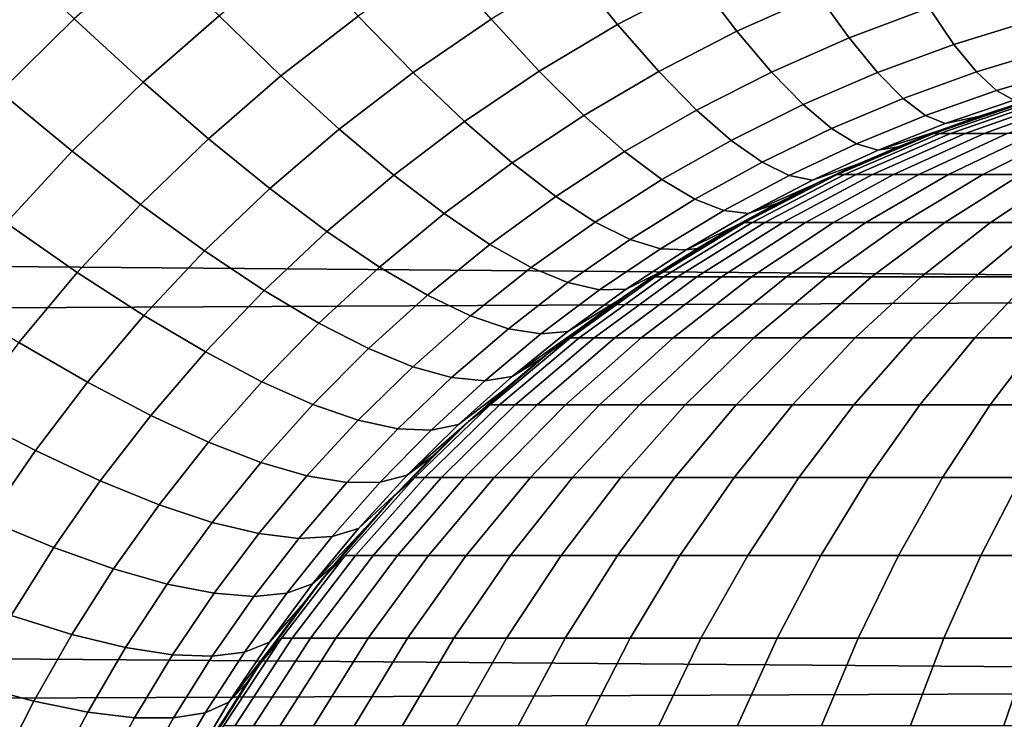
# Model space of a CAD drawing. Header units: metres. Extents: x -28 to 70, y -218 to 28.
# Tile 434 of 463: x 61.46 to 63.87, y 1.84 to 3.55. Entities that reach past the tile are written whole.
import ezdxf

# ---------------------------------------------------------------- set-up
doc = ezdxf.new("R2010")
doc.units = ezdxf.units.M
doc.layers.add('solid_10_261_432_XXX', color=7, linetype='CONTINUOUS')

msp = doc.modelspace()

# ---------------------------------------------------------------- linework, layer by layer
at = {"layer": 'solid_10_261_432_XXX'}
for points in [[(30.168392, 3.190269, 94.256088), (30.024754, 3.69464, 94.344223), (69.439003, 3.830905, 94.370323), (69.439003, 2.880987, 94.208588)], [(62.921978, 3.535397, 135.515121), (63.121853, 3.640041, 135.456436), (63.023392, 3.780256, 135.160721), (62.813732, 3.66918, 135.219864)], [(63.213623, 3.519516, 135.762772), (63.4118, 3.608305, 135.70961), (63.329693, 3.734487, 135.402802), (63.121853, 3.640041, 135.456436)], [(61.413582, 3.371337, 134.762604), (61.595062, 3.549452, 134.688248), (61.418716, 3.719287, 134.449799), (61.228359, 3.531661, 134.524307)], [(61.763355, 3.394917, 134.942398), (61.948875, 3.557027, 134.869553), (61.789551, 3.720445, 134.615173), (61.595062, 3.549452, 134.688248)], [(62.100105, 3.410006, 135.138474), (62.288662, 3.556036, 135.068024), (62.146461, 3.711293, 134.798813), (61.948875, 3.557027, 134.869553)], [(62.422836, 3.41823, 135.350525), (62.613369, 3.548219, 135.283356), (62.488247, 3.69359, 135.000504), (62.288662, 3.556036, 135.068024)], [(63.48769, 3.502661, 136.02565), (63.683075, 3.576243, 135.978683), (63.616638, 3.686745, 135.662186), (63.4118, 3.608305, 135.70961)], [(62.730648, 3.4213, 135.578201), (62.921978, 3.535397, 135.515121), (62.813732, 3.66918, 135.219864), (62.613369, 3.548219, 135.283356)], [(63.02269, 3.421004, 135.821014), (63.213623, 3.519516, 135.762772), (63.121853, 3.640041, 135.456436), (62.921978, 3.535397, 135.515121)], [(63.743877, 3.48704, 136.302948), (63.935478, 3.546235, 136.26268), (63.883804, 3.63948, 135.937988), (63.683075, 3.576243, 135.978683)], [(63.298279, 3.419244, 136.078339), (63.48769, 3.502661, 136.02565), (63.4118, 3.608305, 135.70961), (63.213623, 3.519516, 135.762772)], [(63.556999, 3.418051, 136.349426), (63.743877, 3.48704, 136.302948), (63.683075, 3.576243, 135.978683), (63.48769, 3.502661, 136.02565)], [(61.59005, 3.225931, 135.016602), (61.763355, 3.394917, 134.942398), (61.595062, 3.549452, 134.688248), (61.413582, 3.371337, 134.762604)], [(61.92281, 3.256404, 135.211075), (62.100105, 3.410006, 135.138474), (61.948875, 3.557027, 134.869553), (61.763355, 3.394917, 134.942398)], [(62.242531, 3.280069, 135.420654), (62.422836, 3.41823, 135.350525), (62.288662, 3.556036, 135.068024), (62.100105, 3.410006, 135.138474)], [(62.548359, 3.29852, 135.644989), (62.730648, 3.4213, 135.578201), (62.613369, 3.548219, 135.283356), (62.422836, 3.41823, 135.350525)], [(62.839535, 3.313426, 135.883652), (63.02269, 3.421004, 135.821014), (62.921978, 3.535397, 135.515121), (62.730648, 3.4213, 135.578201)], [(63.798752, 3.419554, 136.633438), (63.982208, 3.474947, 136.593628), (63.935478, 3.546235, 136.26268), (63.743877, 3.48704, 136.302948)], [(63.115395, 3.326535, 136.136093), (63.298279, 3.419244, 136.078339), (63.213623, 3.519516, 135.762772), (63.02269, 3.421004, 135.821014)], [(63.375423, 3.339694, 136.401627), (63.556999, 3.418051, 136.349426), (63.48769, 3.502661, 136.02565), (63.298279, 3.419244, 136.078339)], [(63.619404, 3.354868, 136.679443), (63.798752, 3.419554, 136.633438), (63.743877, 3.48704, 136.302948), (63.556999, 3.418051, 136.349426)], [(63.847443, 3.374098, 136.968643), (64.023781, 3.425951, 136.929291), (63.982208, 3.474947, 136.593628), (63.798752, 3.419554, 136.633438)], [(62.375488, 3.167824, 135.714798), (62.548359, 3.29852, 135.644989), (62.422836, 3.41823, 135.350525), (62.242531, 3.280069, 135.420654)], [(62.664635, 3.197463, 135.950058), (62.839535, 3.313426, 135.883652), (62.730648, 3.4213, 135.578201), (62.548359, 3.29852, 135.644989)], [(62.939529, 3.225102, 136.198288), (63.115395, 3.326535, 136.136093), (63.02269, 3.421004, 135.821014), (62.839535, 3.313426, 135.883652)], [(63.199657, 3.25243, 136.458908), (63.375423, 3.339694, 136.401627), (63.298279, 3.419244, 136.078339), (63.115395, 3.326535, 136.136093)], [(63.444698, 3.281238, 136.73114), (63.619404, 3.354868, 136.679443), (63.556999, 3.418051, 136.349426), (63.375423, 3.339694, 136.401627)], [(63.674622, 3.313409, 137.01416), (63.847443, 3.374098, 136.968643), (63.798752, 3.419554, 136.633438), (63.619404, 3.354868, 136.679443)], [(63.889729, 3.350885, 137.306976), (64.05999, 3.399473, 137.268082), (64.023781, 3.425951, 136.929291), (63.847443, 3.374098, 136.968643)], [(61.756931, 3.096123, 135.28511), (61.92281, 3.256404, 135.211075), (61.763355, 3.394917, 134.942398), (61.59005, 3.225931, 135.016602)], [(62.072681, 3.13456, 135.493027), (62.242531, 3.280069, 135.420654), (62.100105, 3.410006, 135.138474), (61.92281, 3.256404, 135.211075)], [(61.429035, 3.051019, 135.09137), (61.59005, 3.225931, 135.016602), (61.413582, 3.371337, 134.762604), (61.245182, 3.187122, 134.837463)], [(63.722385, 3.293866, 137.35199), (63.889729, 3.350885, 137.306976), (63.847443, 3.374098, 136.968643), (63.674622, 3.313409, 137.01416)], [(63.505775, 3.244149, 137.065338), (63.674622, 3.313409, 137.01416), (63.619404, 3.354868, 136.679443), (63.444698, 3.281238, 136.73114)], [(63.607574, 3.236867, 137.731964), (63.660305, 3.258058, 195.5), (63.907356, 3.344505, 195.5), (63.705715, 3.275516, 137.700638)], [(63.660305, 3.258058, 195.5), (63.693722, 3.269056, 195.650345), (63.935139, 3.351602, 195.634186), (63.907356, 3.344505, 195.5)], [(63.935139, 3.351602, 195.634186), (63.693722, 3.269056, 195.650345), (63.709236, 3.269056, 195.803375), (63.948986, 3.351602, 195.770752)], [(63.803627, 3.310729, 137.671753), (63.705715, 3.275516, 137.700638), (63.907356, 3.344505, 195.5)], [(63.948986, 3.351602, 195.770752), (63.709236, 3.269056, 195.803375), (63.735168, 3.269056, 195.954987), (63.97213, 3.351602, 195.906052)], [(63.889729, 3.350885, 137.306976), (63.722385, 3.293866, 137.35199), (63.803627, 3.310729, 137.671753), (63.901222, 3.342607, 137.64534)], [(63.97213, 3.351602, 195.906052), (63.735168, 3.269056, 195.954987), (63.771393, 3.269056, 196.104462), (64.004463, 3.351602, 196.039474)], [(64.004463, 3.351602, 196.039474), (63.771393, 3.269056, 196.104462), (63.817749, 3.269056, 196.251114), (64.045837, 3.351602, 196.170364)], [(63.901222, 3.342607, 137.64534), (63.803627, 3.310729, 137.671753), (63.907356, 3.344505, 195.5)], [(64.045837, 3.351602, 196.170364), (63.817749, 3.269056, 196.251114), (63.874012, 3.269056, 196.394272), (64.096046, 3.351602, 196.298111)], [(63.030155, 3.156738, 136.520645), (63.199657, 3.25243, 136.458908), (63.115395, 3.326535, 136.136093), (62.939529, 3.225102, 136.198288)], [(63.275082, 3.199038, 136.787918), (63.444698, 3.281238, 136.73114), (63.375423, 3.339694, 136.401627), (63.199657, 3.25243, 136.458908)], [(62.498352, 3.073794, 136.019531), (62.664635, 3.197463, 135.950058), (62.548359, 3.29852, 135.644989), (62.375488, 3.167824, 135.714798)], [(62.77113, 3.115534, 136.264282), (62.939529, 3.225102, 136.198288), (62.839535, 3.313426, 135.883652), (62.664635, 3.197463, 135.950058)], [(63.558372, 3.228599, 137.402664), (63.722385, 3.293866, 137.35199), (63.674622, 3.313409, 137.01416), (63.505775, 3.244149, 137.065338)], [(63.558372, 3.228599, 137.402664), (63.705715, 3.275516, 137.700638), (63.803627, 3.310729, 137.671753), (63.722385, 3.293866, 137.35199)], [(62.212273, 3.029955, 135.786911), (62.375488, 3.167824, 135.714798), (62.242531, 3.280069, 135.420654), (62.072681, 3.13456, 135.493027)], [(63.341324, 3.166606, 137.121628), (63.505775, 3.244149, 137.065338), (63.444698, 3.281238, 136.73114), (63.275082, 3.199038, 136.787918)], [(63.558372, 3.228599, 137.402664), (63.607574, 3.236867, 137.731964), (63.705715, 3.275516, 137.700638)], [(61.913456, 2.982517, 135.566879), (62.072681, 3.13456, 135.493027), (61.92281, 3.256404, 135.211075), (61.756931, 3.096123, 135.28511)], [(63.110992, 3.108656, 136.849197), (63.275082, 3.199038, 136.787918), (63.199657, 3.25243, 136.458908), (63.030155, 3.156738, 136.520645)], [(63.411018, 3.148853, 137.801743), (63.420406, 3.153391, 195.5), (63.660305, 3.258058, 195.5), (63.509304, 3.194678, 137.765671)], [(63.420406, 3.153391, 195.5), (63.458954, 3.169069, 195.666061), (63.693722, 3.269056, 195.650345), (63.660305, 3.258058, 195.5)], [(63.693722, 3.269056, 195.650345), (63.458954, 3.169069, 195.666061), (63.476093, 3.169069, 195.835098), (63.709236, 3.269056, 195.803375)], [(63.709236, 3.269056, 195.803375), (63.476093, 3.169069, 195.835098), (63.504734, 3.169069, 196.002548), (63.735168, 3.269056, 195.954987)], [(63.735168, 3.269056, 195.954987), (63.504734, 3.169069, 196.002548), (63.54475, 3.169069, 196.167664), (63.771393, 3.269056, 196.104462)], [(63.607574, 3.236867, 137.731964), (63.509304, 3.194678, 137.765671), (63.660305, 3.258058, 195.5)], [(63.771393, 3.269056, 196.104462), (63.54475, 3.169069, 196.167664), (63.595951, 3.169069, 196.329651), (63.817749, 3.269056, 196.251114)], [(63.817749, 3.269056, 196.251114), (63.595951, 3.169069, 196.329651), (63.6581, 3.169069, 196.487778), (63.874012, 3.269056, 196.394272)], [(63.874012, 3.269056, 196.394272), (63.6581, 3.169069, 196.487778), (63.730904, 3.169069, 196.641281), (63.939926, 3.269056, 196.533234)], [(63.939926, 3.269056, 196.533234), (63.730904, 3.169069, 196.641281), (63.814022, 3.169069, 196.789444), (64.015175, 3.269056, 196.667389)], [(64.015175, 3.269056, 196.667389), (63.814022, 3.169069, 196.789444), (63.90707, 3.169069, 196.931595), (64.099411, 3.269056, 196.796082)], [(61.602566, 2.930036, 135.359787), (61.756931, 3.096123, 135.28511), (61.59005, 3.225931, 135.016602), (61.429035, 3.051019, 135.09137)], [(62.867344, 3.053113, 136.586227), (63.030155, 3.156738, 136.520645), (62.939529, 3.225102, 136.198288), (62.77113, 3.115534, 136.264282)], [(63.398067, 3.155287, 137.45845), (63.558372, 3.228599, 137.402664), (63.505775, 3.244149, 137.065338), (63.341324, 3.166606, 137.121628)], [(63.398067, 3.155287, 137.45845), (63.509304, 3.194678, 137.765671), (63.607574, 3.236867, 137.731964), (63.558372, 3.228599, 137.402664)], [(63.181664, 3.081079, 137.182419), (63.341324, 3.166606, 137.121628), (63.275082, 3.199038, 136.787918), (63.110992, 3.108656, 136.849197)], [(30.289236, 2.700043, 94.18309), (30.168392, 3.190269, 94.256088), (69.439003, 2.880987, 94.208588)], [(62.610554, 2.99842, 136.33342), (62.77113, 3.115534, 136.264282), (62.664635, 3.197463, 135.950058), (62.498352, 3.073794, 136.019531)], [(63.24184, 3.074137, 137.518768), (63.411018, 3.148853, 137.801743), (63.509304, 3.194678, 137.765671), (63.398067, 3.155287, 137.45845)], [(62.340927, 2.943077, 136.09137), (62.498352, 3.073794, 136.019531), (62.375488, 3.167824, 135.714798), (62.212273, 3.029955, 135.786911)], [(62.952827, 3.010494, 136.914368), (63.110992, 3.108656, 136.849197), (63.030155, 3.156738, 136.520645), (62.867344, 3.053113, 136.586227)], [(63.117226, 2.988502, 137.923325), (63.188999, 3.031089, 195.5), (63.420406, 3.153391, 195.5), (63.214851, 3.045869, 137.88063)], [(63.24184, 3.074137, 137.518768), (63.398067, 3.155287, 137.45845), (63.341324, 3.166606, 137.121628), (63.181664, 3.081079, 137.182419)], [(63.188999, 3.031089, 195.5), (63.232098, 3.052173, 195.681259), (63.458954, 3.169069, 195.666061), (63.420406, 3.153391, 195.5)], [(63.312824, 3.099283, 137.840088), (63.214851, 3.045869, 137.88063), (63.420406, 3.153391, 195.5)], [(63.458954, 3.169069, 195.666061), (63.232098, 3.052173, 195.681259), (63.250805, 3.052173, 195.865738), (63.476093, 3.169069, 195.835098)], [(63.476093, 3.169069, 195.835098), (63.250805, 3.052173, 195.865738), (63.282066, 3.052173, 196.048523), (63.504734, 3.169069, 196.002548)], [(63.504734, 3.169069, 196.002548), (63.282066, 3.052173, 196.048523), (63.325745, 3.052173, 196.228729), (63.54475, 3.169069, 196.167664)], [(63.411018, 3.148853, 137.801743), (63.312824, 3.099283, 137.840088), (63.420406, 3.153391, 195.5)], [(63.54475, 3.169069, 196.167664), (63.325745, 3.052173, 196.228729), (63.38163, 3.052173, 196.405548), (63.595951, 3.169069, 196.329651)], [(63.595951, 3.169069, 196.329651), (63.38163, 3.052173, 196.405548), (63.449459, 3.052173, 196.578125), (63.6581, 3.169069, 196.487778)], [(63.6581, 3.169069, 196.487778), (63.449459, 3.052173, 196.578125), (63.528923, 3.052173, 196.745667), (63.730904, 3.169069, 196.641281)], [(63.730904, 3.169069, 196.641281), (63.528923, 3.052173, 196.745667), (63.619644, 3.052173, 196.907394), (63.814022, 3.169069, 196.789444)], [(63.814022, 3.169069, 196.789444), (63.619644, 3.052173, 196.907394), (63.721203, 3.052173, 197.062546), (63.90707, 3.169069, 196.931595)], [(63.90707, 3.169069, 196.931595), (63.721203, 3.052173, 197.062546), (63.833122, 3.052173, 197.210388), (64.009605, 3.169069, 197.067047)], [(64.009605, 3.169069, 197.067047), (63.833122, 3.052173, 197.210388), (63.95488, 3.052173, 197.35025), (64.121162, 3.169069, 197.19519)], [(62.058887, 2.885646, 135.86058), (62.212273, 3.029955, 135.786911), (62.072681, 3.13456, 135.493027), (61.913456, 2.982517, 135.566879)], [(63.24184, 3.074137, 137.518768), (63.312824, 3.099283, 137.840088), (63.411018, 3.148853, 137.801743)], [(62.711567, 2.942053, 136.655014), (62.867344, 3.053113, 136.586227), (62.77113, 3.115534, 136.264282), (62.610554, 2.99842, 136.33342)], [(63.027176, 2.987875, 137.247162), (63.181664, 3.081079, 137.182419), (63.110992, 3.108656, 136.849197), (62.952827, 3.010494, 136.914368)], [(61.764957, 2.824737, 135.641464), (61.913456, 2.982517, 135.566879), (61.756931, 3.096123, 135.28511), (61.602566, 2.930036, 135.359787)], [(63.09005, 2.985361, 137.583084), (63.24184, 3.074137, 137.518768), (63.181664, 3.081079, 137.182419), (63.027176, 2.987875, 137.247162)], [(63.09005, 2.985361, 137.583084), (63.214851, 3.045869, 137.88063), (63.312824, 3.099283, 137.840088), (63.24184, 3.074137, 137.518768)], [(62.458046, 2.874332, 136.404999), (62.610554, 2.99842, 136.33342), (62.498352, 3.073794, 136.019531), (62.340927, 2.943077, 136.09137)], [(61.459702, 2.758988, 135.434402), (61.602566, 2.930036, 135.359787), (61.429035, 3.051019, 135.09137), (61.280293, 2.871094, 135.165985)], [(62.800919, 2.904956, 136.982788), (62.952827, 3.010494, 136.914368), (62.867344, 3.053113, 136.586227), (62.711567, 2.942053, 136.655014)], [(62.923878, 2.861692, 138.014587), (62.967381, 2.891836, 195.5), (63.188999, 3.031089, 195.5), (63.020153, 2.927119, 137.968018)], [(62.967381, 2.891836, 195.5), (63.014362, 2.918992, 195.695831), (63.232098, 3.052173, 195.681259), (63.188999, 3.031089, 195.5)], [(63.232098, 3.052173, 195.681259), (63.014362, 2.918992, 195.695831), (63.034573, 2.918992, 195.895157), (63.250805, 3.052173, 195.865738)], [(63.117226, 2.988502, 137.923325), (63.020153, 2.927119, 137.968018), (63.188999, 3.031089, 195.5)], [(63.250805, 3.052173, 195.865738), (63.034573, 2.918992, 195.895157), (63.068352, 2.918992, 196.092636), (63.282066, 3.052173, 196.048523)], [(63.282066, 3.052173, 196.048523), (63.068352, 2.918992, 196.092636), (63.11554, 2.918992, 196.287354), (63.325745, 3.052173, 196.228729)], [(63.09005, 2.985361, 137.583084), (63.117226, 2.988502, 137.923325), (63.214851, 3.045869, 137.88063)], [(63.325745, 3.052173, 196.228729), (63.11554, 2.918992, 196.287354), (63.175919, 2.918992, 196.478394), (63.38163, 3.052173, 196.405548)], [(63.38163, 3.052173, 196.405548), (63.175919, 2.918992, 196.478394), (63.249207, 2.918992, 196.664856), (63.449459, 3.052173, 196.578125)], [(63.449459, 3.052173, 196.578125), (63.249207, 2.918992, 196.664856), (63.335064, 2.918992, 196.845871), (63.528923, 3.052173, 196.745667)], [(63.528923, 3.052173, 196.745667), (63.335064, 2.918992, 196.845871), (63.433083, 2.918992, 197.020599), (63.619644, 3.052173, 196.907394)], [(63.619644, 3.052173, 196.907394), (63.433083, 2.918992, 197.020599), (63.542809, 2.918992, 197.188232), (63.721203, 3.052173, 197.062546)], [(63.721203, 3.052173, 197.062546), (63.542809, 2.918992, 197.188232), (63.663731, 2.918992, 197.347977), (63.833122, 3.052173, 197.210388)], [(63.833122, 3.052173, 197.210388), (63.663731, 2.918992, 197.347977), (63.79528, 2.918992, 197.499084), (63.95488, 3.052173, 197.35025)], [(63.95488, 3.052173, 197.35025), (63.79528, 2.918992, 197.499084), (63.936848, 2.918992, 197.640854), (64.085907, 3.052173, 197.481461)], [(62.192547, 2.805961, 136.164856), (62.340927, 2.943077, 136.09137), (62.212273, 3.029955, 135.786911), (62.058887, 2.885646, 135.86058)], [(62.878197, 2.887303, 137.315231), (63.027176, 2.987875, 137.247162), (62.952827, 3.010494, 136.914368), (62.800919, 2.904956, 136.982788)], [(61.915455, 2.735614, 135.935074), (62.058887, 2.885646, 135.86058), (61.913456, 2.982517, 135.566879), (61.764957, 2.824737, 135.641464)], [(62.56308, 2.824041, 136.726303), (62.711567, 2.942053, 136.655014), (62.610554, 2.99842, 136.33342), (62.458046, 2.874332, 136.404999)], [(62.943031, 2.889177, 137.650772), (63.09005, 2.985361, 137.583084), (63.027176, 2.987875, 137.247162), (62.878197, 2.887303, 137.315231)], [(63.09005, 2.985361, 137.583084), (62.943031, 2.889177, 137.650772), (63.020153, 2.927119, 137.968018), (63.117226, 2.988502, 137.923325)], [(62.313808, 2.743835, 136.478271), (62.458046, 2.874332, 136.404999), (62.340927, 2.943077, 136.09137), (62.192547, 2.805961, 136.164856)], [(62.655544, 2.79244, 137.053787), (62.800919, 2.904956, 136.982788), (62.711567, 2.942053, 136.655014), (62.56308, 2.824041, 136.726303)], [(61.627205, 2.661991, 135.716064), (61.764957, 2.824737, 135.641464), (61.602566, 2.930036, 135.359787), (61.459702, 2.758988, 135.434402)], [(62.756786, 2.73641, 195.5), (62.806908, 2.770238, 195.709732), (63.014362, 2.918992, 195.695831), (62.967381, 2.891836, 195.5)], [(62.801079, 2.785807, 137.721191), (62.923878, 2.861692, 138.014587), (63.020153, 2.927119, 137.968018), (62.943031, 2.889177, 137.650772)], [(63.014362, 2.918992, 195.695831), (62.806908, 2.770238, 195.709732), (62.828548, 2.770238, 195.923187), (63.034573, 2.918992, 195.895157)], [(63.034573, 2.918992, 195.895157), (62.828548, 2.770238, 195.923187), (62.864723, 2.770238, 196.134689), (63.068352, 2.918992, 196.092636)], [(63.068352, 2.918992, 196.092636), (62.864723, 2.770238, 196.134689), (62.91526, 2.770238, 196.343201), (63.11554, 2.918992, 196.287354)], [(63.11554, 2.918992, 196.287354), (62.91526, 2.770238, 196.343201), (62.979923, 2.770238, 196.547791), (63.175919, 2.918992, 196.478394)], [(63.175919, 2.918992, 196.478394), (62.979923, 2.770238, 196.547791), (63.058411, 2.770238, 196.747482), (63.249207, 2.918992, 196.664856)], [(63.249207, 2.918992, 196.664856), (63.058411, 2.770238, 196.747482), (63.150356, 2.770238, 196.941345), (63.335064, 2.918992, 196.845871)], [(63.335064, 2.918992, 196.845871), (63.150356, 2.770238, 196.941345), (63.255325, 2.770238, 197.128464), (63.433083, 2.918992, 197.020599)], [(63.433083, 2.918992, 197.020599), (63.255325, 2.770238, 197.128464), (63.372837, 2.770238, 197.307983), (63.542809, 2.918992, 197.188232)], [(63.542809, 2.918992, 197.188232), (63.372837, 2.770238, 197.307983), (63.502335, 2.770238, 197.47905), (63.663731, 2.918992, 197.347977)], [(63.663731, 2.918992, 197.347977), (63.502335, 2.770238, 197.47905), (63.643219, 2.770238, 197.640884), (63.79528, 2.918992, 197.499084)], [(63.79528, 2.918992, 197.499084), (63.643219, 2.770238, 197.640884), (63.794827, 2.770238, 197.792709), (63.936848, 2.918992, 197.640854)], [(63.936848, 2.918992, 197.640854), (63.794827, 2.770238, 197.792709), (63.956451, 2.770238, 197.933823), (64.087769, 2.918992, 197.772614)], [(62.735001, 2.779675, 137.385941), (62.878197, 2.887303, 137.315231), (62.800919, 2.904956, 136.982788), (62.655544, 2.79244, 137.053787)], [(62.801079, 2.785807, 137.721191), (62.943031, 2.889177, 137.650772), (62.878197, 2.887303, 137.315231), (62.735001, 2.779675, 137.385941)], [(62.735485, 2.719286, 138.111969), (62.756786, 2.73641, 195.5), (62.967381, 2.891836, 195.5), (62.828861, 2.792369, 138.062683)], [(62.923878, 2.861692, 138.014587), (62.828861, 2.792369, 138.062683), (62.967381, 2.891836, 195.5)], [(30.388596, 2.223244, 94.123955), (30.289236, 2.700043, 94.18309), (69.439003, 2.880987, 94.208588), (69.439003, 1.924381, 94.092796)], [(62.053352, 2.663084, 136.239243), (62.192547, 2.805961, 136.164856), (62.058887, 2.885646, 135.86058), (61.915455, 2.735614, 135.935074)], [(62.422108, 2.699559, 136.799377), (62.56308, 2.824041, 136.726303), (62.458046, 2.874332, 136.404999), (62.313808, 2.743835, 136.478271)], [(62.664486, 2.675471, 137.793655), (62.828861, 2.792369, 138.062683), (62.923878, 2.861692, 138.014587), (62.801079, 2.785807, 137.721191)], [(61.782017, 2.580556, 136.009659), (61.915455, 2.735614, 135.935074), (61.764957, 2.824737, 135.641464), (61.627205, 2.661991, 135.716064)], [(62.516941, 2.673338, 137.126663), (62.655544, 2.79244, 137.053787), (62.56308, 2.824041, 136.726303), (62.422108, 2.699559, 136.799377)], [(62.178005, 2.607485, 136.552551), (62.313808, 2.743835, 136.478271), (62.192547, 2.805961, 136.164856), (62.053352, 2.663084, 136.239243)], [(62.597858, 2.665297, 137.458603), (62.735001, 2.779675, 137.385941), (62.655544, 2.79244, 137.053787), (62.516941, 2.673338, 137.126663)], [(62.664486, 2.675471, 137.793655), (62.735485, 2.719286, 138.111969), (62.828861, 2.792369, 138.062683)], [(62.558395, 2.565681, 195.5), (62.610836, 2.606703, 195.722855), (62.806908, 2.770238, 195.709732), (62.756786, 2.73641, 195.5)], [(62.664486, 2.675471, 137.793655), (62.801079, 2.785807, 137.721191), (62.735001, 2.779675, 137.385941), (62.597858, 2.665297, 137.458603)], [(62.806908, 2.770238, 195.709732), (62.610836, 2.606703, 195.722855), (62.633835, 2.606703, 195.949692), (62.828548, 2.770238, 195.923187)], [(62.828548, 2.770238, 195.923187), (62.633835, 2.606703, 195.949692), (62.672276, 2.606703, 196.174408), (62.864723, 2.770238, 196.134689)], [(62.864723, 2.770238, 196.134689), (62.672276, 2.606703, 196.174408), (62.725975, 2.606703, 196.395996), (62.91526, 2.770238, 196.343201)], [(62.91526, 2.770238, 196.343201), (62.725975, 2.606703, 196.395996), (62.794685, 2.606703, 196.613373), (62.979923, 2.770238, 196.547791)], [(62.979923, 2.770238, 196.547791), (62.794685, 2.606703, 196.613373), (62.878086, 2.606703, 196.825562), (63.058411, 2.770238, 196.747482)], [(63.058411, 2.770238, 196.747482), (62.878086, 2.606703, 196.825562), (62.975784, 2.606703, 197.03157), (63.150356, 2.770238, 196.941345)], [(63.150356, 2.770238, 196.941345), (62.975784, 2.606703, 197.03157), (63.08733, 2.606703, 197.230408), (63.255325, 2.770238, 197.128464)], [(63.255325, 2.770238, 197.128464), (63.08733, 2.606703, 197.230408), (63.212196, 2.606703, 197.421158), (63.372837, 2.770238, 197.307983)], [(63.372837, 2.770238, 197.307983), (63.212196, 2.606703, 197.421158), (63.3498, 2.606703, 197.602951), (63.502335, 2.770238, 197.47905)], [(63.502335, 2.770238, 197.47905), (63.3498, 2.606703, 197.602951), (63.499504, 2.606703, 197.774902), (63.643219, 2.770238, 197.640884)], [(63.643219, 2.770238, 197.640884), (63.499504, 2.606703, 197.774902), (63.660599, 2.606703, 197.936234), (63.794827, 2.770238, 197.792709)], [(63.794827, 2.770238, 197.792709), (63.660599, 2.606703, 197.936234), (63.832344, 2.606703, 198.086182), (63.956451, 2.770238, 197.933823)], [(63.956451, 2.770238, 197.933823), (63.832344, 2.606703, 198.086182), (64.013924, 2.606703, 198.224045), (64.127335, 2.770238, 198.063568)], [(61.500134, 2.495006, 135.789963), (61.627205, 2.661991, 135.716064), (61.459702, 2.758988, 135.434402), (61.328247, 2.583772, 135.508224)], [(62.288837, 2.569077, 136.87355), (62.422108, 2.699559, 136.799377), (62.313808, 2.743835, 136.478271), (62.178005, 2.607485, 136.552551)], [(61.92342, 2.515065, 136.313812), (62.053352, 2.663084, 136.239243), (61.915455, 2.735614, 135.935074), (61.782017, 2.580556, 136.009659)], [(62.533535, 2.558388, 137.867493), (62.644054, 2.642581, 138.162231), (62.735485, 2.719286, 138.111969), (62.664486, 2.675471, 137.793655)], [(62.555012, 2.562537, 138.212997), (62.558395, 2.565681, 195.5), (62.756786, 2.73641, 195.5), (62.644054, 2.642581, 138.162231)], [(62.735485, 2.719286, 138.111969), (62.644054, 2.642581, 138.162231), (62.756786, 2.73641, 195.5)], [(62.385323, 2.54804, 137.200729), (62.516941, 2.673338, 137.126663), (62.422108, 2.699559, 136.799377), (62.288837, 2.569077, 136.87355)], [(62.467018, 2.544471, 137.532562), (62.597858, 2.665297, 137.458603), (62.516941, 2.673338, 137.126663), (62.385323, 2.54804, 137.200729)], [(62.533535, 2.558388, 137.867493), (62.664486, 2.675471, 137.793655), (62.597858, 2.665297, 137.458603), (62.467018, 2.544471, 137.532562)], [(61.658554, 2.421133, 136.083633), (61.782017, 2.580556, 136.009659), (61.627205, 2.661991, 135.716064), (61.500134, 2.495006, 135.789963)], [(62.050751, 2.465823, 136.627121), (62.178005, 2.607485, 136.552551), (62.053352, 2.663084, 136.239243), (61.92342, 2.515065, 136.313812)], [(62.408504, 2.434788, 137.942001), (62.555012, 2.562537, 138.212997), (62.644054, 2.642581, 138.162231), (62.533535, 2.558388, 137.867493)], [(62.163418, 2.43306, 136.948105), (62.288837, 2.569077, 136.87355), (62.178005, 2.607485, 136.552551), (62.050751, 2.465823, 136.627121)], [(62.373318, 2.380605, 195.5), (62.4272, 2.42926, 195.735153), (62.610836, 2.606703, 195.722855), (62.558395, 2.565681, 195.5)], [(62.610836, 2.606703, 195.722855), (62.4272, 2.42926, 195.735153), (62.451469, 2.42926, 195.974503), (62.633835, 2.606703, 195.949692)], [(62.633835, 2.606703, 195.949692), (62.451469, 2.42926, 195.974503), (62.492027, 2.42926, 196.211624), (62.672276, 2.606703, 196.174408)], [(62.672276, 2.606703, 196.174408), (62.492027, 2.42926, 196.211624), (62.548691, 2.42926, 196.445419), (62.725975, 2.606703, 196.395996)], [(62.725975, 2.606703, 196.395996), (62.548691, 2.42926, 196.445419), (62.621193, 2.42926, 196.674805), (62.794685, 2.606703, 196.613373)], [(62.794685, 2.606703, 196.613373), (62.621193, 2.42926, 196.674805), (62.709194, 2.42926, 196.898712), (62.878086, 2.606703, 196.825562)], [(62.878086, 2.606703, 196.825562), (62.709194, 2.42926, 196.898712), (62.812286, 2.42926, 197.116074), (62.975784, 2.606703, 197.03157)], [(62.975784, 2.606703, 197.03157), (62.812286, 2.42926, 197.116074), (62.929985, 2.42926, 197.325882), (63.08733, 2.606703, 197.230408)], [(63.08733, 2.606703, 197.230408), (62.929985, 2.42926, 197.325882), (63.061741, 2.42926, 197.527161), (63.212196, 2.606703, 197.421158)], [(63.212196, 2.606703, 197.421158), (63.061741, 2.42926, 197.527161), (63.20694, 2.42926, 197.718979), (63.3498, 2.606703, 197.602951)], [(63.3498, 2.606703, 197.602951), (63.20694, 2.42926, 197.718979), (63.364899, 2.42926, 197.900421), (63.499504, 2.606703, 197.774902)], [(63.499504, 2.606703, 197.774902), (63.364899, 2.42926, 197.900421), (63.534889, 2.42926, 198.070648), (63.660599, 2.606703, 197.936234)], [(63.660599, 2.606703, 197.936234), (63.534889, 2.42926, 198.070648), (63.716106, 2.42926, 198.228882), (63.832344, 2.606703, 198.086182)], [(63.832344, 2.606703, 198.086182), (63.716106, 2.42926, 198.228882), (63.907711, 2.42926, 198.374344), (64.013924, 2.606703, 198.224045)], [(61.38364, 2.324469, 135.862473), (61.500134, 2.495006, 135.789963), (61.328247, 2.583772, 135.508224), (61.208054, 2.405136, 135.580597)], [(61.802773, 2.362496, 136.387878), (61.92342, 2.515065, 136.313812), (61.782017, 2.580556, 136.009659), (61.658554, 2.421133, 136.083633)], [(62.260887, 2.416929, 137.275269), (62.385323, 2.54804, 137.200729), (62.288837, 2.569077, 136.87355), (62.163418, 2.43306, 136.948105)], [(62.304893, 2.304666, 138.365402), (62.373318, 2.380605, 195.5), (62.558395, 2.565681, 195.5), (62.385124, 2.393264, 138.315002)], [(62.408504, 2.434788, 137.942001), (62.533535, 2.558388, 137.867493), (62.467018, 2.544471, 137.532562), (62.342712, 2.417506, 137.607086)], [(62.468594, 2.479332, 138.264053), (62.385124, 2.393264, 138.315002), (62.558395, 2.565681, 195.5)], [(62.408504, 2.434788, 137.942001), (62.468594, 2.479332, 138.264053), (62.555012, 2.562537, 138.212997)], [(62.555012, 2.562537, 138.212997), (62.468594, 2.479332, 138.264053), (62.558395, 2.565681, 195.5)], [(62.342712, 2.417506, 137.607086), (62.467018, 2.544471, 137.532562), (62.385323, 2.54804, 137.200729), (62.260887, 2.416929, 137.275269)], [(61.93211, 2.319371, 136.701263), (62.050751, 2.465823, 136.627121), (61.92342, 2.515065, 136.313812), (61.802773, 2.362496, 136.387878)], [(61.545002, 2.257966, 136.156311), (61.658554, 2.421133, 136.083633), (61.500134, 2.495006, 135.789963), (61.38364, 2.324469, 135.862473)], [(62.289673, 2.304912, 138.016479), (62.385124, 2.393264, 138.315002), (62.468594, 2.479332, 138.264053), (62.408504, 2.434788, 137.942001)], [(62.045959, 2.29196, 137.022324), (62.163418, 2.43306, 136.948105), (62.050751, 2.465823, 136.627121), (61.93211, 2.319371, 136.701263)], [(62.143795, 2.280389, 137.349579), (62.260887, 2.416929, 137.275269), (62.163418, 2.43306, 136.948105), (62.045959, 2.29196, 137.022324)], [(62.202591, 2.182214, 195.5), (62.256981, 2.238856, 195.746552), (62.4272, 2.42926, 195.735153), (62.373318, 2.380605, 195.5)], [(62.289673, 2.304912, 138.016479), (62.408504, 2.434788, 137.942001), (62.342712, 2.417506, 137.607086), (62.225163, 2.284713, 137.681473)], [(62.4272, 2.42926, 195.735153), (62.256981, 2.238856, 195.746552), (62.282425, 2.238856, 195.997498), (62.451469, 2.42926, 195.974503)], [(62.451469, 2.42926, 195.974503), (62.282425, 2.238856, 195.997498), (62.324947, 2.238856, 196.246124), (62.492027, 2.42926, 196.211624)], [(62.492027, 2.42926, 196.211624), (62.324947, 2.238856, 196.246124), (62.384357, 2.238856, 196.491257), (62.548691, 2.42926, 196.445419)], [(62.548691, 2.42926, 196.445419), (62.384357, 2.238856, 196.491257), (62.460377, 2.238856, 196.73175), (62.621193, 2.42926, 196.674805)], [(62.621193, 2.42926, 196.674805), (62.460377, 2.238856, 196.73175), (62.552643, 2.238856, 196.966507), (62.709194, 2.42926, 196.898712)], [(62.709194, 2.42926, 196.898712), (62.552643, 2.238856, 196.966507), (62.660732, 2.238856, 197.194397), (62.812286, 2.42926, 197.116074)], [(62.812286, 2.42926, 197.116074), (62.660732, 2.238856, 197.194397), (62.784134, 2.238856, 197.414383), (62.929985, 2.42926, 197.325882)], [(62.929985, 2.42926, 197.325882), (62.784134, 2.238856, 197.414383), (62.922276, 2.238856, 197.625427), (63.061741, 2.42926, 197.527161)], [(63.061741, 2.42926, 197.527161), (62.922276, 2.238856, 197.625427), (63.074512, 2.238856, 197.826538), (63.20694, 2.42926, 197.718979)], [(63.20694, 2.42926, 197.718979), (63.074512, 2.238856, 197.826538), (63.240131, 2.238856, 198.016769), (63.364899, 2.42926, 197.900421)], [(63.364899, 2.42926, 197.900421), (63.240131, 2.238856, 198.016769), (63.418358, 2.238856, 198.195251), (63.534889, 2.42926, 198.070648)], [(63.534889, 2.42926, 198.070648), (63.418358, 2.238856, 198.195251), (63.60836, 2.238856, 198.361145), (63.716106, 2.42926, 198.228882)], [(63.716106, 2.42926, 198.228882), (63.60836, 2.238856, 198.361145), (63.80925, 2.238856, 198.513672), (63.907711, 2.42926, 198.374344)], [(63.907711, 2.42926, 198.374344), (63.80925, 2.238856, 198.513672), (64.020088, 2.238856, 198.652115), (64.108803, 2.42926, 198.506393)], [(61.691387, 2.205937, 136.460709), (61.802773, 2.362496, 136.387878), (61.658554, 2.421133, 136.083633), (61.545002, 2.257966, 136.156311)], [(62.225163, 2.284713, 137.681473), (62.342712, 2.417506, 137.607086), (62.260887, 2.416929, 137.275269), (62.143795, 2.280389, 137.349579)], [(62.177315, 2.169, 138.09021), (62.304893, 2.304666, 138.365402), (62.385124, 2.393264, 138.315002), (62.289673, 2.304912, 138.016479)], [(61.822109, 2.168626, 136.774261), (61.93211, 2.319371, 136.701263), (61.802773, 2.362496, 136.387878), (61.691387, 2.205937, 136.460709)], [(62.154964, 2.121119, 138.463501), (62.202591, 2.182214, 195.5), (62.373318, 2.380605, 195.5), (62.228073, 2.213793, 138.41507)], [(62.304893, 2.304666, 138.365402), (62.228073, 2.213793, 138.41507), (62.373318, 2.380605, 195.5)], [(61.441246, 2.091636, 136.226974), (61.545002, 2.257966, 136.156311), (61.38364, 2.324469, 135.862473), (61.277561, 2.151017, 135.932907)], [(61.936558, 2.146207, 137.095505), (62.045959, 2.29196, 137.022324), (61.93211, 2.319371, 136.701263), (61.822109, 2.168626, 136.774261)], [(62.034199, 2.138785, 137.422943), (62.143795, 2.280389, 137.349579), (62.045959, 2.29196, 137.022324), (61.936558, 2.146207, 137.095505)], [(62.114578, 2.146395, 137.75502), (62.225163, 2.284713, 137.681473), (62.143795, 2.280389, 137.349579), (62.034199, 2.138785, 137.422943)], [(62.177315, 2.169, 138.09021), (62.289673, 2.304912, 138.016479), (62.225163, 2.284713, 137.681473), (62.114578, 2.146395, 137.75502)], [(62.177315, 2.169, 138.09021), (62.228073, 2.213793, 138.41507), (62.304893, 2.304666, 138.365402)], [(61.589211, 2.04591, 136.531616), (61.691387, 2.205937, 136.460709), (61.545002, 2.257966, 136.156311), (61.441246, 2.091636, 136.226974)], [(62.047165, 1.97162, 195.5), (62.101082, 2.036506, 195.756989), (62.256981, 2.238856, 195.746552), (62.202591, 2.182214, 195.5)], [(62.256981, 2.238856, 195.746552), (62.101082, 2.036506, 195.756989), (62.127602, 2.036506, 196.018555), (62.282425, 2.238856, 195.997498)], [(62.282425, 2.238856, 195.997498), (62.127602, 2.036506, 196.018555), (62.171928, 2.036506, 196.27771), (62.324947, 2.238856, 196.246124)], [(62.324947, 2.238856, 196.246124), (62.171928, 2.036506, 196.27771), (62.233852, 2.036506, 196.533218), (62.384357, 2.238856, 196.491257)], [(62.384357, 2.238856, 196.491257), (62.233852, 2.036506, 196.533218), (62.313087, 2.036506, 196.783905), (62.460377, 2.238856, 196.73175)], [(62.460377, 2.238856, 196.73175), (62.313087, 2.036506, 196.783905), (62.40926, 2.036506, 197.028595), (62.552643, 2.238856, 196.966507)], [(62.552643, 2.238856, 196.966507), (62.40926, 2.036506, 197.028595), (62.521927, 2.036506, 197.266144), (62.660732, 2.238856, 197.194397)], [(62.660732, 2.238856, 197.194397), (62.521927, 2.036506, 197.266144), (62.650555, 2.036506, 197.495438), (62.784134, 2.238856, 197.414383)], [(62.784134, 2.238856, 197.414383), (62.650555, 2.036506, 197.495438), (62.794544, 2.036506, 197.715424), (62.922276, 2.238856, 197.625427)], [(62.922276, 2.238856, 197.625427), (62.794544, 2.036506, 197.715424), (62.953228, 2.036506, 197.925049), (63.074512, 2.238856, 197.826538)], [(63.074512, 2.238856, 197.826538), (62.953228, 2.036506, 197.925049), (63.125858, 2.036506, 198.123337), (63.240131, 2.238856, 198.016769)], [(63.240131, 2.238856, 198.016769), (63.125858, 2.036506, 198.123337), (63.31163, 2.036506, 198.309372), (63.418358, 2.238856, 198.195251)], [(63.418358, 2.238856, 198.195251), (63.31163, 2.036506, 198.309372), (63.509678, 2.036506, 198.482285), (63.60836, 2.238856, 198.361145)], [(63.60836, 2.238856, 198.361145), (63.509678, 2.036506, 198.482285), (63.719074, 2.036506, 198.641281), (63.80925, 2.238856, 198.513672)], [(63.80925, 2.238856, 198.513672), (63.719074, 2.036506, 198.641281), (63.938843, 2.036506, 198.785583), (64.020088, 2.238856, 198.652115)], [(30.467691, 1.758865, 94.077492), (30.388596, 2.223244, 94.123955), (69.439003, 1.924381, 94.092796)], [(62.071709, 2.027286, 138.162445), (62.154964, 2.121119, 138.463501), (62.228073, 2.213793, 138.41507), (62.177315, 2.169, 138.09021)], [(61.720757, 2.014051, 136.845428), (61.822109, 2.168626, 136.774261), (61.691387, 2.205937, 136.460709), (61.589211, 2.04591, 136.531616)], [(61.835274, 1.996209, 137.166931), (61.936558, 2.146207, 137.095505), (61.822109, 2.168626, 136.774261), (61.720757, 2.014051, 136.845428)], [(62.071709, 2.027286, 138.162445), (62.177315, 2.169, 138.09021), (62.114578, 2.146395, 137.75502), (62.011162, 2.002842, 137.826981)], [(62.020233, 1.93153, 138.555969), (62.047165, 1.97162, 195.5), (62.202591, 2.182214, 195.5), (62.085648, 2.026916, 138.510544)], [(62.154964, 2.121119, 138.463501), (62.085648, 2.026916, 138.510544), (62.202591, 2.182214, 195.5)], [(61.932224, 1.992467, 137.494629), (62.034199, 2.138785, 137.422943), (61.936558, 2.146207, 137.095505), (61.835274, 1.996209, 137.166931)], [(62.011162, 2.002842, 137.826981), (62.114578, 2.146395, 137.75502), (62.034199, 2.138785, 137.422943), (61.932224, 1.992467, 137.494629)], [(61.973122, 1.880045, 138.232468), (62.085648, 2.026916, 138.510544), (62.154964, 2.121119, 138.463501), (62.071709, 2.027286, 138.162445)], [(61.49614, 1.882923, 136.599915), (61.589211, 2.04591, 136.531616), (61.441246, 2.091636, 136.226974), (61.347126, 1.9227, 136.294952)], [(61.628017, 1.856107, 136.914062), (61.720757, 2.014051, 136.845428), (61.589211, 2.04591, 136.531616), (61.49614, 1.882923, 136.599915)], [(61.907909, 1.75, 195.5), (61.960335, 1.823291, 195.766418), (62.101082, 2.036506, 195.756989), (62.047165, 1.97162, 195.5)], [(61.973122, 1.880045, 138.232468), (62.071709, 2.027286, 138.162445), (62.011162, 2.002842, 137.826981), (61.9151, 1.854375, 137.896652)], [(62.101082, 2.036506, 195.756989), (61.960335, 1.823291, 195.766418), (61.987827, 1.823291, 196.037582), (62.127602, 2.036506, 196.018555)], [(61.973122, 1.880045, 138.232468), (62.020233, 1.93153, 138.555969), (62.085648, 2.026916, 138.510544)], [(62.127602, 2.036506, 196.018555), (61.987827, 1.823291, 196.037582), (62.033779, 1.823291, 196.306229), (62.171928, 2.036506, 196.27771)], [(62.171928, 2.036506, 196.27771), (62.033779, 1.823291, 196.306229), (62.097973, 1.823291, 196.571121), (62.233852, 2.036506, 196.533218)], [(62.233852, 2.036506, 196.533218), (62.097973, 1.823291, 196.571121), (62.180115, 1.823291, 196.830994), (62.313087, 2.036506, 196.783905)], [(62.313087, 2.036506, 196.783905), (62.180115, 1.823291, 196.830994), (62.279816, 1.823291, 197.084656), (62.40926, 2.036506, 197.028595)], [(62.40926, 2.036506, 197.028595), (62.279816, 1.823291, 197.084656), (62.396614, 1.823291, 197.330917), (62.521927, 2.036506, 197.266144)], [(62.521927, 2.036506, 197.266144), (62.396614, 1.823291, 197.330917), (62.529957, 1.823291, 197.568619), (62.650555, 2.036506, 197.495438)], [(62.650555, 2.036506, 197.495438), (62.529957, 1.823291, 197.568619), (62.67923, 1.823291, 197.796661), (62.794544, 2.036506, 197.715424)], [(62.794544, 2.036506, 197.715424), (62.67923, 1.823291, 197.796661), (62.843731, 1.823291, 198.013977), (62.953228, 2.036506, 197.925049)], [(62.953228, 2.036506, 197.925049), (62.843731, 1.823291, 198.013977), (63.022694, 1.823291, 198.219543), (63.125858, 2.036506, 198.123337)], [(63.125858, 2.036506, 198.123337), (63.022694, 1.823291, 198.219543), (63.215279, 1.823291, 198.412399), (63.31163, 2.036506, 198.309372)], [(63.31163, 2.036506, 198.309372), (63.215279, 1.823291, 198.412399), (63.420589, 1.823291, 198.59166), (63.509678, 2.036506, 198.482285)], [(63.509678, 2.036506, 198.482285), (63.420589, 1.823291, 198.59166), (63.637665, 1.823291, 198.75647), (63.719074, 2.036506, 198.641281)], [(63.719074, 2.036506, 198.641281), (63.637665, 1.823291, 198.75647), (63.86549, 1.823291, 198.906067), (63.938843, 2.036506, 198.785583)], [(63.938843, 2.036506, 198.785583), (63.86549, 1.823291, 198.906067), (64.103004, 1.823291, 199.039764), (64.167953, 2.036506, 198.914536)], [(61.742146, 1.842378, 137.235901), (61.835274, 1.996209, 137.166931), (61.720757, 2.014051, 136.845428), (61.628017, 1.856107, 136.914062)], [(61.83799, 1.8418, 137.56395), (61.932224, 1.992467, 137.494629), (61.835274, 1.996209, 137.166931), (61.742146, 1.842378, 137.235901)], [(61.9151, 1.854375, 137.896652), (62.011162, 2.002842, 137.826981), (61.932224, 1.992467, 137.494629), (61.83799, 1.8418, 137.56395)], [(61.90107, 1.738093, 138.641098), (61.907909, 1.75, 195.5), (62.047165, 1.97162, 195.5), (61.958717, 1.835187, 138.599533)], [(62.020233, 1.93153, 138.555969), (61.958717, 1.835187, 138.599533), (62.047165, 1.97162, 195.5)], [(30.527576, 1.305742, 94.042671), (30.467691, 1.758865, 94.077492), (69.439003, 1.924381, 94.092796), (69.439003, 0.963309, 94.023216)], [(61.881844, 1.727585, 138.299561), (61.958717, 1.835187, 138.599533), (62.020233, 1.93153, 138.555969), (61.973122, 1.880045, 138.232468)], [(61.412052, 1.717455, 136.664948), (61.49614, 1.882923, 136.599915), (61.347126, 1.9227, 136.294952), (61.262444, 1.751673, 136.359589)], [(61.543842, 1.695236, 136.979492), (61.628017, 1.856107, 136.914062), (61.49614, 1.882923, 136.599915), (61.412052, 1.717455, 136.664948)], [(61.881844, 1.727585, 138.299561), (61.973122, 1.880045, 138.232468), (61.9151, 1.854375, 137.896652), (61.826599, 1.701333, 137.963318)], [(61.6572, 1.68512, 137.301743), (61.742146, 1.842378, 137.235901), (61.628017, 1.856107, 136.914062), (61.543842, 1.695236, 136.979492)], [(61.826599, 1.701333, 137.963318), (61.9151, 1.854375, 137.896652), (61.83799, 1.8418, 137.56395), (61.751602, 1.687156, 137.630188)], [(61.751602, 1.687156, 137.630188), (61.83799, 1.8418, 137.56395), (61.742146, 1.842378, 137.235901), (61.6572, 1.68512, 137.301743)]]:
    msp.add_3dface(points, dxfattribs=at)

doc.saveas('drawing.dxf')
